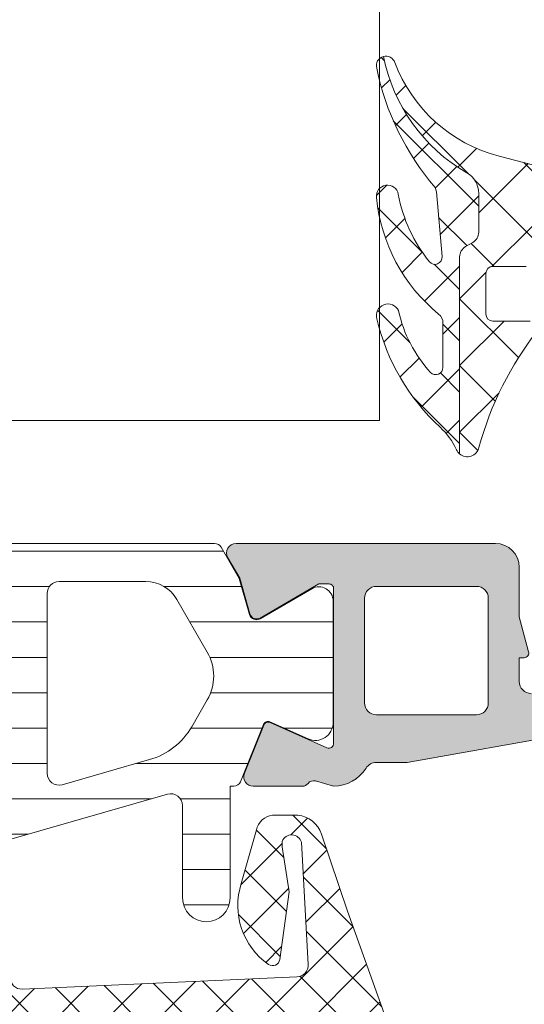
# Model space of a CAD drawing. Header units: millimetres. Extents: x 213386 to 506888, y 183055 to 450952.
# Tile 849 of 1056: x 399573 to 399594, y 329683 to 329725. Entities that reach past the tile are written whole.
import ezdxf

# ---------------------------------------------------------------- set-up
doc = ezdxf.new("R2010")
doc.units = ezdxf.units.MM
doc.layers.add('FASÁDA DETAILNÍ', color=255, linetype='Continuous', lineweight=0)
doc.layers.add('NOVA', color=255, linetype='Continuous', lineweight=0)

# ---------------------------------------------------------------- blocks, each defined once
blk = doc.blocks.new('A$C69D17D4D')
at = {"layer": 'FASÁDA DETAILNÍ'}
h = blk.add_hatch(dxfattribs=at)
h.set_pattern_fill('ANSI37', color=256, scale=0.48, angle=180, style=0)
h.set_pattern_definition([(225, (1636.818060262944, 11954.99993115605), (1.077630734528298, -1.077630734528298), []), (315, (1636.818060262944, 11954.99993115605), (1.077630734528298, 1.077630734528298), [])])
edge = h.paths.add_edge_path()
edge.add_arc((1629.417060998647, 11963.76104458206), 0.4999992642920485, 6.57742265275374e-05, 50.592662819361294, ccw=False)
edge.add_line((1629.917060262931, 11963.76104515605), (1629.917060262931, 11961.89894815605))
edge.add_arc((1629.617060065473, 11961.89894850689), 0.3000001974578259, 222.6421569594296, 359.99993299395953, ccw=False)
edge.add_arc((1633.490855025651, 11965.46636322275), 5.566188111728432, 192.1910326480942, 222.6422611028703, ccw=False)
edge.add_arc((1627.606778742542, 11964.0830692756), 0.4897187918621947, 25.11724284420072, 197.0139722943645)
edge.add_arc((1635.946536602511, 11966.02896059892), 9.052420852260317, 193.3434387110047, 227.2066788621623)
edge.add_arc((1627.758656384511, 11957.18478387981), 2.999999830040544, 24.75490300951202, 47.20671312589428, ccw=False)
edge.add_arc((1630.937462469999, 11958.65056602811), 0.5004751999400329, 204.7551757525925, 230.1935658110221)
edge.add_line((1630.617060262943, 11958.26609515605), (1630.617060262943, 11966.54937415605))
edge.add_arc((1631.117059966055, 11966.54937362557), 0.4999997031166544, 119.9999803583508, 179.9999392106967, ccw=False)
edge.add_line((1630.867060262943, 11966.98238615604), (1631.167060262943, 11967.15559215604))
edge.add_arc((1630.917060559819, 11967.58860468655), 0.4999997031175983, 299.9999803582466, 359.9999392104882)
edge.add_line((1631.417060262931, 11967.58860415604), (1631.417060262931, 11969.21795215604))
edge.add_arc((1630.417060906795, 11969.21795293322), 0.9999993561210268, 359.9999554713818, 419.9496611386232)
edge.add_arc((1634.573387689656, 11976.40233364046), 7.300023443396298, 191.2855536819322, 239.9496454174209, ccw=False)
edge.add_arc((1627.517050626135, 11974.58710106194), 0.3999910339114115, 104.8529508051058, 195.0012766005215)
edge.add_arc((1638.036554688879, 11976.71382153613), 11.1315718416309, 191.5576577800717, 220.5869612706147)
edge.add_line((1629.583023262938, 11969.47160515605), (1629.640724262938, 11969.27938815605))
edge.add_line((1629.640724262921, 11969.27938815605), (1629.878562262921, 11966.56218115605))
edge.add_arc((1629.579704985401, 11966.53602215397), 0.2999999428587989, -140.96904885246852, 5.002355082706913, ccw=False)
edge.add_arc((1634.259931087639, 11970.33019419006), 6.324969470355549, 190.4799707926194, 219.0310333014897, ccw=False)
edge.add_arc((1627.582095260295, 11969.10131685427), 0.4650353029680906, 9.707973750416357, 187.5281371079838)
edge.add_arc((1634.338427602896, 11969.75081567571), 7.252239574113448, 185.6216716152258, 230.5924891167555)
h = blk.add_hatch(dxfattribs=at)
h.set_pattern_fill('ANSI37', color=256, scale=0.625, angle=180, style=0)
h.set_pattern_definition([(225, (1636.818060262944, 11954.99993115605), (1.403165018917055, -1.403165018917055), []), (315, (1636.818060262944, 11954.99993115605), (1.403165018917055, 1.403165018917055), [])])
edge = h.paths.add_edge_path()
edge.add_ellipse((1632.19749843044, 11963.88684667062), major_axis=(-5.039467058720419, 0), ratio=1, start_angle=184.9644612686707, end_angle=240.2082155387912)
edge.add_ellipse((1634.552298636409, 11967.99993115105), major_axis=(-0.3000000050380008, 0), ratio=1, start_angle=240.2078270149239, end_angle=269.9993073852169)
edge.add_line((1634.55230226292, 11968.29993115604), (1634.01801826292, 11968.29993415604))
edge.add_ellipse((1634.018017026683, 11967.99993439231), major_axis=(-0.2999997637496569, 0), ratio=1, start_angle=-90.0002361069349, end_angle=4.512122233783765e-05)
edge.add_line((1633.718017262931, 11967.99993415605), (1633.718017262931, 11966.44993715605))
edge.add_ellipse((1633.418006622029, 11966.44994479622), major_axis=(-0.3000106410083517, 0), ratio=1, start_angle=90.0043239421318, end_angle=179.9985408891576, ccw=False)
edge.add_line((1633.418029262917, 11966.14993415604), (1632.018047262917, 11966.14992315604))
edge.add_ellipse((1632.018050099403, 11965.84993331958), major_axis=(-0.2999898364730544, 0), ratio=1, start_angle=270.0005417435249, end_angle=359.9996492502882)
edge.add_line((1631.718060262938, 11965.84993515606), (1631.718060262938, 11964.14992315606))
edge.add_ellipse((1632.018070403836, 11964.14993029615), major_axis=(-0.3000101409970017, 0), ratio=1, start_angle=0.001363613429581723, end_angle=89.99558056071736)
edge.add_line((1632.018047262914, 11963.84992015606), (1633.581878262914, 11963.84993115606))
edge.add_ellipse((1633.614735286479, 11963.54877209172), major_axis=(-0.3029461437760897, 0), ratio=1, start_angle=166.5164226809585, end_angle=276.2264509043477, ccw=False)
edge.add_ellipse((1644.930699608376, 11954.84384896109), major_axis=(-14.00076634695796, 0), ratio=1, start_angle=321.9243799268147, end_angle=344.6982677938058)
edge.add_ellipse((1630.938461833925, 11958.65056253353), major_axis=(-0.5004721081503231, 0), ratio=1, start_angle=50.19336562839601, end_angle=167.0823914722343, ccw=False)
edge.add_line((1630.618060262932, 11958.26609515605), (1630.618060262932, 11966.54937415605))
edge.add_ellipse((1631.118059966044, 11966.54937362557), major_axis=(-0.4999997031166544, 0), ratio=1, start_angle=299.9999803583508, end_angle=359.99993921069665, ccw=False)
edge.add_line((1630.868060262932, 11966.98238615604), (1631.168060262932, 11967.15559215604))
edge.add_ellipse((1630.918060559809, 11967.58860468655), major_axis=(-0.4999997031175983, 0), ratio=1, start_angle=119.9999803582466, end_angle=179.9999392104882)
edge.add_line((1631.41806026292, 11967.58860415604), (1631.41806026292, 11969.21795215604))
edge.add_ellipse((1630.418060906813, 11969.21795293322), major_axis=(-0.9999993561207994, 0), ratio=1, start_angle=179.9999554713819, end_angle=239.9496611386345)
edge.add_ellipse((1634.574387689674, 11976.40233364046), major_axis=(-7.300023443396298, 0), ratio=1, start_angle=11.285553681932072, end_angle=59.94964541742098, ccw=False)
edge.add_ellipse((1627.518050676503, 11974.58710153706), major_axis=(-0.3999905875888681, 0), ratio=1, start_angle=200.5018294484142, end_angle=284.8529752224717, ccw=False)
edge.add_ellipse((1633.867148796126, 11976.96116848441), major_axis=(-6.378448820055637, 0), ratio=1, start_angle=20.50187458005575, end_angle=75.54740221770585)
edge.add_line((1632.275222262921, 11970.78456915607), (1633.685929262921, 11970.42098215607))
edge.add_line((1633.685929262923, 11970.42098215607), (1634.548630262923, 11970.21086915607))
edge.add_ellipse((1633.218065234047, 11964.87424643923), major_axis=(-5.499995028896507, 0), ratio=1, start_angle=179.9999657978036, end_angle=256.0000450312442, ccw=False)
edge.add_line((1638.718060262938, 11964.87424315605), (1638.718060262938, 11952.45621515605))
edge.add_line((1638.718060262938, 11952.45621515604), (1638.430441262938, 11951.09315815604))
edge.add_ellipse((1638.919667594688, 11950.9899255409), major_axis=(-0.4999993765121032, 0), ratio=1, start_angle=-11.91530077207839, end_angle=49.71624840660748)
edge.add_line((1638.596381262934, 11950.60850015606), (1640.452989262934, 11949.03488915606))
edge.add_ellipse((1639.968059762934, 11948.46275015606), major_axis=(-0.7499997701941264, 0), ratio=1, start_angle=49.71629384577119, end_angle=229.7162938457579, ccw=False)
edge.add_line((1639.483130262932, 11947.89061115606), (1637.171486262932, 11949.84989715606))
edge.add_ellipse((1637.818058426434, 11950.61274876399), major_axis=(-0.999999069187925, 0), ratio=1, start_angle=-11.915247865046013, end_angle=49.71630131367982, ccw=False)
edge.add_line((1636.83960526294, 11950.81921315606), (1637.21806026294, 11952.61275015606))
edge.add_line((1637.218060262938, 11952.61275015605), (1637.218060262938, 11964.32295115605))
h = blk.add_hatch(dxfattribs=at)
h.set_pattern_fill('ANSI31', color=256, scale=0.468, angle=135, style=0)
h.set_pattern_definition([(180, (1636.818060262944, 11954.49993115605), (-4.240520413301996e-16, -1.4859), [])])
edge = h.paths.add_edge_path(flags=16)
edge.add_line((1618.729582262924, 11952.15183115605), (1620.012944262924, 11949.92912115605))
edge.add_ellipse((1618.281219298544, 11948.92924877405), major_axis=(-1.999654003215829, 0), ratio=1, start_angle=150.000045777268, end_angle=210.0015014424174, ccw=False)
edge.add_line((1620.012971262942, 11947.92942315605), (1619.360843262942, 11946.79990515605))
edge.add_ellipse((1616.762763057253, 11948.29990828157), major_axis=(-3.000005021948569, 0), ratio=1, start_angle=106.0000547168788, end_angle=149.9999864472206, ccw=False)
edge.add_line((1617.589679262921, 11945.41611915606), (1613.918657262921, 11944.36347115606))
edge.add_ellipse((1613.780838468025, 11944.84410218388), major_axis=(-0.5000002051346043, 0), ratio=1, start_angle=-0.0007989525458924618, end_angle=106.0000072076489, ccw=False)
edge.add_line((1613.28083826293, 11944.84410915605), (1613.28094826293, 11952.40186215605))
edge.add_ellipse((1613.780948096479, 11952.40185232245), major_axis=(-0.4999998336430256, 0), ratio=1, start_angle=269.9991787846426, end_angle=359.9988731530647, ccw=False)
edge.add_line((1613.780955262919, 11952.90185215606), (1617.430604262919, 11952.90179615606))
edge.add_ellipse((1617.430564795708, 11951.40179690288), major_axis=(-1.49999925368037, 0), ratio=1, start_angle=210.0015272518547, end_angle=269.9984924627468, ccw=False)
edge = h.paths.add_edge_path(flags=16)
edge.add_line((1611.680946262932, 11952.40188015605), (1611.680819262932, 11944.09855015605))
edge.add_ellipse((1611.180818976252, 11944.09855841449), major_axis=(-0.5000002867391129, 0), ratio=1, start_angle=105.99994393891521, end_angle=179.9990536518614, ccw=False)
edge.add_line((1611.318637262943, 11943.61792715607), (1605.365875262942, 11941.91100015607))
edge.add_ellipse((1605.228056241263, 11942.39163088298), major_axis=(-0.4999999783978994, 0), ratio=1, start_angle=-0.0009480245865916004, end_angle=106.00004168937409, ccw=False)
edge.add_line((1604.728056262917, 11942.39163915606), (1604.728226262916, 11952.40199315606))
edge.add_ellipse((1605.22822645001, 11952.40198096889), major_axis=(-0.5000001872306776, 0), ratio=1, start_angle=269.9991047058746, end_angle=359.9986034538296, ccw=False)
edge.add_line((1605.228234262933, 11952.90198115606), (1611.180954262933, 11952.90189115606))
edge.add_ellipse((1611.180945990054, 11952.40189088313), major_axis=(-0.5000002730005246, 0), ratio=1, start_angle=179.998770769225, end_angle=269.9990519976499, ccw=False)
edge = h.paths.add_edge_path(flags=16)
edge.add_line((1597.363922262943, 11941.85284415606), (1595.530033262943, 11945.02923415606))
edge.add_ellipse((1598.128113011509, 11946.52923401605), major_axis=(-3.000002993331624, 0), ratio=1, start_angle=-30.00149175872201, end_angle=29.999963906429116, ccw=False)
edge.add_line((1595.530073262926, 11948.02930315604), (1597.910568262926, 11952.15218615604))
edge.add_ellipse((1599.209586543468, 11951.40215049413), major_axis=(-1.500000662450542, 0), ratio=1, start_angle=269.9984828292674, end_angle=329.9984416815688, ccw=False)
edge.add_line((1599.20962626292, 11952.90215115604), (1602.62824026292, 11952.90206015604))
edge.add_ellipse((1602.628226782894, 11952.40206067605), major_axis=(-0.4999994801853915, 0), ratio=1, start_angle=179.9985653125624, end_angle=269.9984553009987, ccw=False)
edge.add_line((1603.128226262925, 11952.40204815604), (1603.128045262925, 11942.10273315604))
edge.add_ellipse((1602.128044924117, 11942.10275149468), major_axis=(-1.000000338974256, 0), ratio=1, start_angle=89.99847242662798, end_angle=179.9989492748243, ccw=False)
edge.add_line((1602.128018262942, 11941.10275115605), (1598.662920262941, 11941.10284415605))
edge.add_ellipse((1598.662960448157, 11942.60284429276), major_axis=(-1.500000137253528, 0), ratio=1, start_angle=30.000003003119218, end_angle=89.9984650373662, ccw=False)
edge = h.paths.add_edge_path()
edge.add_line((1595.516116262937, 11939.50297615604), (1602.069179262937, 11939.50275415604))
edge.add_arc((1602.069346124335, 11944.50275185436), 4.999997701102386, 269.9980879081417, 286.0000237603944)
edge.add_line((1603.44753426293, 11939.69644615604), (1618.33395226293, 11943.96505715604))
edge.add_arc((1618.471770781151, 11943.48442680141), 0.4999994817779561, -7.395134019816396e-05, 105.9999979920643, ccw=False)
edge.add_line((1618.971770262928, 11943.48442615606), (1618.971770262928, 11939.60105215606))
edge.add_arc((1619.971770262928, 11939.60103215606), 1.0000000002, 179.9988540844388, 359.9988540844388)
edge.add_line((1620.971770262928, 11939.60101215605), (1620.971958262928, 11944.29934815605))
edge.add_line((1620.971958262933, 11944.29934815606), (1621.128010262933, 11944.29934815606))
edge.add_arc((1621.128010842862, 11944.59934814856), 0.2999999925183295, 269.9998892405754, 338.0261541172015)
edge.add_line((1621.406217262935, 11944.48709315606), (1622.379404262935, 11946.89899515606))
edge.add_arc((1622.564875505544, 11946.82415855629), 0.2000002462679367, 65.85901776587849, 158.0262022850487, ccw=False)
edge.add_line((1622.646672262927, 11947.00666715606), (1624.245357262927, 11946.29016715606))
edge.add_arc((1624.552095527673, 11946.97457291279), 0.7499997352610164, 245.8589415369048, 360.000018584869)
edge.add_line((1625.302095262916, 11946.97457315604), (1625.302095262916, 11952.08212215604))
edge.add_arc((1624.702095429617, 11952.08212202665), 0.5999998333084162, 1.235585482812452e-05, 120.142924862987)
edge.add_line((1624.400800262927, 11952.60098715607), (1622.228843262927, 11951.33977115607))
edge.add_arc((1622.078194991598, 11951.59920380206), 0.3000003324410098, 196.0000690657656, 300.1430306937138, ccw=False)
edge.add_line((1621.789816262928, 11951.51651215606), (1621.355549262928, 11953.03098415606))
edge.add_line((1621.355549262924, 11953.03098415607), (1620.593001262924, 11954.35175615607))
edge.add_arc((1620.333194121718, 11954.2017554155), 0.2999999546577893, 30.00016831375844, 92.46330478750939)
edge.add_line((1620.320300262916, 11954.50147815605), (1596.330646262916, 11954.50147815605))
edge.add_arc((1596.310691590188, 11954.20214243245), 0.3000001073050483, 86.18612376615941, 149.999852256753)
edge.add_line((1596.050884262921, 11954.35214315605), (1595.288316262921, 11953.03133715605))
edge.add_line((1595.288316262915, 11953.03133715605), (1594.854049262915, 11951.51686615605))
edge.add_arc((1594.565670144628, 11951.59955730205), 0.3000005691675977, 239.857081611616, 344.00004323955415, ccw=False)
edge.add_line((1594.415022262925, 11951.34012415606), (1592.243066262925, 11952.60134015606))
edge.add_arc((1591.941770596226, 11952.08247473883), 0.6000003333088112, 59.8570476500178, 179.9999601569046)
edge.add_line((1591.341770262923, 11952.08247515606), (1591.341770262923, 11942.17887515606))
edge.add_arc((1592.091770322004, 11942.17887441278), 0.7500000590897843, 179.9999432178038, 294.1410202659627)
edge.add_line((1592.398508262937, 11941.49446815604), (1593.997193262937, 11942.21096815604))
edge.add_arc((1594.078990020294, 11942.02845955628), 0.2000002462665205, 21.973797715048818, 114.1409822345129, ccw=False)
edge.add_line((1594.264461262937, 11942.10329615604), (1595.237920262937, 11939.69072115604))
edge.add_arc((1595.516126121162, 11939.80297531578), 0.2999991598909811, 201.9737385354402, 269.9981172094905)
h = blk.add_hatch(color=256, dxfattribs=at)
edge = h.paths.add_edge_path(flags=16)
edge.add_line((1631.321845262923, 11947.30007515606), (1627.122095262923, 11947.30007515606))
edge.add_ellipse((1627.122094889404, 11947.80007478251), major_axis=(-0.4999996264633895, 0), ratio=1, start_angle=-4.280419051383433e-05, end_angle=90.00004280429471, ccw=False)
edge.add_line((1626.622095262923, 11947.80007515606), (1626.622095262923, 11952.20009915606))
edge.add_ellipse((1627.122094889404, 11952.20009952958), major_axis=(-0.49999962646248, 0), ratio=1, start_angle=-90.00004280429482, end_angle=4.280419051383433e-05, ccw=False)
edge.add_line((1627.122095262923, 11952.70009915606), (1631.321844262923, 11952.70009915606))
edge.add_ellipse((1631.321843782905, 11952.20009867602), major_axis=(-0.5000004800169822, 0), ratio=1, start_angle=180.0000550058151, end_angle=269.99994499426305, ccw=False)
edge.add_line((1631.821844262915, 11952.20009915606), (1631.821845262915, 11947.80007515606))
edge.add_ellipse((1631.32184563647, 11947.80007478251), major_axis=(-0.49999962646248, 0), ratio=1, start_angle=89.99995719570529, end_angle=180.0000428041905, ccw=False)
edge = h.paths.add_edge_path()
edge.add_line((1628.408441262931, 11945.30169415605), (1635.171441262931, 11946.50145415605))
edge.add_arc((1634.822096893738, 11948.47070578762), 1.999998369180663, 280.0595901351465, 360.0000392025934)
edge.add_line((1636.822095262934, 11948.47070715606), (1636.822095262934, 11952.63568015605))
edge.add_line((1636.822095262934, 11952.63568015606), (1636.361814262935, 11954.35346915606))
edge.add_arc((1636.168629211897, 11954.30170523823), 0.1999999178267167, 15.00003857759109, 89.99998538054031)
edge.add_line((1636.168629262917, 11954.50170515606), (1635.722095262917, 11954.50170515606))
edge.add_arc((1635.722094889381, 11954.0017055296), 0.4999996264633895, 89.99995719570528, 180.0000428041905)
edge.add_line((1635.222095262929, 11954.00170515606), (1635.222095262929, 11948.70170515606))
edge.add_arc((1634.722095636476, 11948.70170478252), 0.49999962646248, -90.00004280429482, 4.280419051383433e-05, ccw=False)
edge.add_line((1634.722095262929, 11948.20170515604), (1633.621845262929, 11948.20170515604))
edge.add_arc((1633.62184574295, 11948.70170563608), 0.5000004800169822, 180.0000550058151, 269.99994499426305, ccw=False)
edge.add_line((1633.12184526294, 11948.70170515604), (1633.12184526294, 11949.70170515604))
edge.add_line((1633.12184526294, 11949.70170515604), (1633.32184526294, 11949.70170515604))
edge.add_arc((1633.321844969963, 11949.90170529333), 0.2000001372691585, 270.0000839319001, 375.00000539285)
edge.add_line((1633.515030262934, 11949.95346915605), (1633.121844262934, 11951.42085715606))
edge.add_line((1633.121844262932, 11951.42085715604), (1633.121844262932, 11953.50170515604))
edge.add_arc((1632.121843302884, 11953.50170419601), 1.0000009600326, 5.500571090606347e-05, 89.99994499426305)
edge.add_line((1632.121844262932, 11954.50170515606), (1621.222342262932, 11954.50170515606))
edge.add_arc((1621.222342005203, 11954.10170482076), 0.400000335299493, 89.9999630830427, 209.9999168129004)
edge.add_line((1620.875931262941, 11953.90170515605), (1621.374097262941, 11953.03885715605))
edge.add_line((1621.374097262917, 11953.03885715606), (1621.801967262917, 11951.54669615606))
edge.add_arc((1622.090346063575, 11951.62938753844), 0.3000003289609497, 196.0000168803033, 300.1792412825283)
edge.add_line((1622.241158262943, 11951.37005015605), (1624.706769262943, 11952.80178515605))
edge.add_line((1624.706769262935, 11952.80178515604), (1625.127188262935, 11952.80178515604))
edge.add_arc((1625.130680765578, 11952.6102168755), 0.1916001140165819, -2.5222218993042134, 91.04445002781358, ccw=False)
edge.add_line((1625.322095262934, 11952.60178515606), (1625.322095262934, 11946.11234615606))
edge.add_arc((1625.122928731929, 11946.0941084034), 0.1999998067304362, -114.14094813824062, 5.232004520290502, ccw=False)
edge.add_line((1625.041132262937, 11945.91160015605), (1622.657447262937, 11946.97992115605))
edge.add_arc((1622.575650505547, 11946.79741255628), 0.2000002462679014, 65.85901776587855, 158.0262022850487)
edge.add_line((1622.390179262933, 11946.87224915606), (1621.573819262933, 11944.84902115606))
edge.add_arc((1621.944761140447, 11944.69934805), 0.3999998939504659, 158.026182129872, 270.000017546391)
edge.add_line((1621.944761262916, 11944.29934815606), (1624.008908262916, 11944.29934715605))
edge.add_arc((1624.008909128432, 11944.59934679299), 0.2999996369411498, 269.9998347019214, 322.0950865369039)
edge.add_arc((1624.482328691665, 11944.2307362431), 0.300000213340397, 74.00013794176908, 142.0953474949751, ccw=False)
edge.add_line((1624.565019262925, 11944.51911515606), (1625.322908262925, 11944.30179315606))
edge.add_arc((1625.322908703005, 11945.90179220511), 1.599999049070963, 269.9999842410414, 328.4076055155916)
edge.add_arc((1627.11168074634, 11944.80166018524), 0.4999999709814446, 90.00154508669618, 148.407664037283, ccw=False)
edge.add_line((1627.111667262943, 11945.30166015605), (1628.408441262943, 11945.30169415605))
h = blk.add_hatch(dxfattribs=at)
h.set_pattern_fill('ANSI37', color=256, scale=0.48, angle=180, style=0)
h.set_pattern_definition([(225, (1618.818060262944, 11924.49993133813), (1.077630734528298, -1.077630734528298), []), (315, (1618.818060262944, 11924.49993133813), (1.077630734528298, 1.077630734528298), [])])
edge = h.paths.add_edge_path(flags=16)
edge.add_line((1622.219337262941, 11923.83563733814), (1622.119593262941, 11922.44278333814))
edge.add_arc((1622.718060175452, 11922.39992584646), 0.5999995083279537, 175.9039194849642, 270.0000083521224)
edge.add_arc((1622.718060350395, 11922.39992584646), 0.5999995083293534, 269.9999916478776, 364.0960805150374)
edge.add_line((1623.316527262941, 11922.44278333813), (1623.216783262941, 11923.83563733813))
edge.add_arc((1622.718060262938, 11923.79992286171), 0.5000001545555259, 4.096064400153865, 175.903935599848)
edge = h.paths.add_edge_path(flags=16)
edge.add_arc((1624.318056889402, 11926.99993096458), 0.49999962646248, 179.9999571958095, 270.0000428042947)
edge.add_line((1624.318057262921, 11926.49993133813), (1627.911742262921, 11926.49993133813))
edge.add_arc((1627.911742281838, 11926.99993167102), 0.5000003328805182, 269.9999978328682, 383.218026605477)
edge.add_line((1628.371248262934, 11927.19704733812), (1625.655370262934, 11933.52814933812))
edge.add_arc((1625.195864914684, 11933.33103341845), 0.4999998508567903, 23.21808179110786, 92.50011063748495)
edge.add_line((1625.174054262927, 11933.83055733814), (1624.296247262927, 11933.79223133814))
edge.add_arc((1624.318056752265, 11933.29270772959), 0.4999994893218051, 92.49997911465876, 180.0000448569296)
edge.add_line((1623.818057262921, 11933.29270733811), (1623.818057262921, 11926.99993133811))
edge = h.paths.add_edge_path(flags=16)
edge.add_line((1598.764138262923, 11932.40809333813), (1594.615468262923, 11923.51124033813))
edge.add_arc((1595.068622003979, 11923.29993120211), 0.4999998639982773, 154.9999920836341, 270.0000296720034)
edge.add_line((1595.068622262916, 11922.79993133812), (1604.418057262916, 11922.79993133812))
edge.add_arc((1604.418057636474, 11923.2999309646), 0.4999996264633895, 269.9999571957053, 360.0000428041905)
edge.add_line((1604.918057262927, 11923.29993133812), (1604.918057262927, 11932.42385433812))
edge.add_arc((1604.418057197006, 11932.42385417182), 0.5000000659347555, 1.905586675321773e-05, 92.50002724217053)
edge.add_line((1604.396247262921, 11932.92337833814), (1599.195483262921, 11932.69630833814))
edge.add_arc((1599.217292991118, 11932.19678293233), 0.5000012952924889, 92.49999747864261, 154.9999080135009)
edge = h.paths.add_edge_path(flags=16)
edge.add_arc((1607.618056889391, 11923.2999309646), 0.49999962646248, 179.9999571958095, 270.0000428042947)
edge.add_line((1607.618057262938, 11922.79993133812), (1614.818057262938, 11922.79993133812))
edge.add_arc((1614.818057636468, 11923.2999309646), 0.4999996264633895, 269.9999571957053, 360.0000428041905)
edge.add_line((1615.318057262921, 11923.29993133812), (1615.318057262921, 11924.49993133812))
edge.add_arc((1617.318055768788, 11924.49993283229), 1.999998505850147, 89.99995719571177, 180.0000428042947, ccw=False)
edge.add_line((1617.318057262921, 11926.49993133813), (1621.118057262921, 11926.49993133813))
edge.add_arc((1621.118057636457, 11926.99993096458), 0.4999996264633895, 269.9999571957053, 360.0000428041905)
edge.add_line((1621.618057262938, 11926.99993133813), (1621.618057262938, 11933.15299233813))
edge.add_arc((1621.118057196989, 11933.15299217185), 0.5000000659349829, 1.905586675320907e-05, 92.50002724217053)
edge.add_line((1621.096247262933, 11933.65251633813), (1615.596247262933, 11933.41238133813))
edge.add_arc((1615.618056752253, 11932.91285772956), 0.499999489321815, 92.49997911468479, 180.0000448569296)
edge.add_line((1615.118057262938, 11932.91285733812), (1615.118057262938, 11927.59993133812))
edge.add_arc((1614.018057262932, 11927.59993133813), 1.099999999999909, -180, 0, ccw=False)
edge.add_line((1612.918057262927, 11927.59993133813), (1612.918057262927, 11932.77314233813))
edge.add_arc((1612.418057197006, 11932.77314217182), 0.500000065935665, 1.905586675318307e-05, 92.50002724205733)
edge.add_line((1612.396247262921, 11933.27266633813), (1607.596247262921, 11933.06309333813))
edge.add_arc((1607.618056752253, 11932.56356972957), 0.4999994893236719, 92.49997911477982, 180.0000448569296)
edge.add_line((1607.118057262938, 11932.56356933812), (1607.118057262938, 11923.29993133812))
edge = h.paths.add_edge_path()
edge.add_line((1592.405004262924, 11924.68638833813), (1596.502853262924, 11933.47425433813))
edge.add_ellipse((1599.221778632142, 11932.20639684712), major_axis=(-3.000002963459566, 0), ratio=1, start_angle=272.500058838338, end_angle=334.99996937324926, ccw=False)
edge.add_line((1599.090917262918, 11935.20354433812), (1599.739867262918, 11935.23187833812))
edge.add_ellipse((1599.7180577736, 11935.73140194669), major_axis=(-0.4999994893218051, 0), ratio=1, start_angle=92.49997911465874, end_angle=180.0000448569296)
edge.add_line((1600.218057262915, 11935.73140233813), (1600.218057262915, 11936.69993133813))
edge.add_ellipse((1600.318057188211, 11936.69993141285), major_axis=(-0.09999992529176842, 0), ratio=1, start_angle=-90.00004280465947, end_angle=4.280439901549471e-05, ccw=False)
edge.add_line((1600.318057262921, 11936.79993133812), (1600.918057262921, 11936.79993133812))
edge.add_ellipse((1600.918057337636, 11936.69993141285), major_axis=(-0.09999992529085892, 0), ratio=1, start_angle=179.9999571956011, end_angle=270.00004280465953, ccw=False)
edge.add_line((1601.018057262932, 11936.69993133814), (1601.018057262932, 11935.79689333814))
edge.add_ellipse((1601.518057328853, 11935.79689350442), major_axis=(-0.500000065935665, 0), ratio=1, start_angle=1.905586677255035e-05, end_angle=92.50002724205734)
edge.add_line((1601.539867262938, 11935.29736933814), (1610.440161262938, 11935.69120733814))
edge.add_ellipse((1610.418057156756, 11936.19071861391), major_axis=(-0.5000001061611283, 0), ratio=1, start_angle=92.53376922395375, end_angle=180.000082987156)
edge.add_line((1610.918057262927, 11936.19071933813), (1610.918057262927, 11936.79993133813))
edge.add_ellipse((1611.018057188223, 11936.79993141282), major_axis=(-0.09999992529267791, 0), ratio=1, start_angle=-90.00004280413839, end_angle=4.280439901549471e-05, ccw=False)
edge.add_line((1611.018057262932, 11936.89993133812), (1611.618057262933, 11936.89993133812))
edge.add_ellipse((1611.618057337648, 11936.79993141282), major_axis=(-0.09999992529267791, 0), ratio=1, start_angle=179.9999571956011, end_angle=270.0000428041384, ccw=False)
edge.add_line((1611.718057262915, 11936.79993133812), (1611.718057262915, 11936.27036933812))
edge.add_ellipse((1612.218057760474, 11936.2703690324), major_axis=(-0.5000004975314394, 0), ratio=1, start_angle=-3.503449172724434e-05, end_angle=92.53369799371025)
edge.add_line((1612.240161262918, 11935.77085733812), (1623.780386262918, 11936.28151333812))
edge.add_ellipse((1623.758576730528, 11936.78103793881), major_axis=(-0.5000004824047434, 0), ratio=1, start_angle=92.49997908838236, end_angle=183.2170573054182)
edge.add_line((1624.25778926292, 11936.80909733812), (1623.96922626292, 11941.94284033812))
edge.add_ellipse((1623.558808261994, 11941.82728491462), major_axis=(-0.4263754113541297, 0), ratio=1, start_angle=195.724854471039, end_angle=339.2410276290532)
edge.add_line((1623.160113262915, 11941.97840833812), (1623.161353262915, 11941.74580533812))
edge.add_line((1623.161353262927, 11941.74580533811), (1623.459491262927, 11939.86322633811))
edge.add_line((1623.45949126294, 11939.86322633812), (1623.05906526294, 11937.01394133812))
edge.add_ellipse((1622.761984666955, 11937.05569193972), major_axis=(-0.2999999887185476, 0), ratio=1, start_angle=55.40225361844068, end_angle=172.0002559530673, ccw=False)
edge.add_ellipse((1624.295098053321, 11939.2782630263), major_axis=(-3.000047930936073, 0), ratio=1, start_angle=-18.008424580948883, end_angle=55.40235871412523, ccw=False)
edge.add_line((1621.442019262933, 11940.20574833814), (1622.075595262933, 11942.46063933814))
edge.add_ellipse((1622.850807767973, 11942.29970979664), major_axis=(-0.7917403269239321, 0), ratio=1, start_angle=276.7983462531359, end_angle=348.2723102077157, ccw=False)
edge.add_line((1622.757085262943, 11943.08588333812), (1623.815295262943, 11943.08710433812))
edge.add_ellipse((1623.686171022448, 11941.90801811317), major_axis=(-1.186135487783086, 0), ratio=1, start_angle=198.6555764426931, end_angle=263.7503218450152, ccw=False)
edge.add_line((1624.809985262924, 11942.28743733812), (1625.904318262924, 11939.04609733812))
edge.add_line((1625.904318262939, 11939.04609733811), (1628.794096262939, 11930.99630233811))
edge.add_line((1628.794096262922, 11930.99630233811), (1633.126905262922, 11921.09842533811))
edge.add_ellipse((1632.667896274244, 11920.90015527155), major_axis=(-0.5000002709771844, 0), ratio=1, start_angle=90.06657637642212, end_angle=203.3620494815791, ccw=False)
edge.add_line((1632.668477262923, 11920.40015533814), (1632.121776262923, 11920.39952033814))
edge.add_ellipse((1632.121195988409, 11920.89952044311), major_axis=(-0.5000004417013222, 0), ratio=1, start_angle=23.920824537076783, end_angle=90.06649451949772, ccw=False)
edge.add_line((1631.664142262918, 11920.69678333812), (1630.262386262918, 11923.90078633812))
edge.add_ellipse((1629.346245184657, 11923.49993200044), major_axis=(-0.9999993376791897, 0), ratio=1, start_angle=203.6316147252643, end_angle=270.0000528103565)
edge.add_line((1629.346244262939, 11924.49993133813), (1624.118302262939, 11924.49993133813))
edge.add_line((1624.118302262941, 11924.49993133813), (1624.118293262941, 11922.70045233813))
edge.add_line((1624.118293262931, 11922.70045233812), (1624.633094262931, 11922.56251033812))
edge.add_ellipse((1624.518329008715, 11922.28535631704), major_axis=(-0.2999756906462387, 0), ratio=1, start_angle=157.4964333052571, end_angle=247.5062997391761, ccw=False)
edge.add_line((1624.795463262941, 11922.17054333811), (1623.946296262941, 11920.90041633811))
edge.add_ellipse((1623.080432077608, 11921.40013710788), major_axis=(-0.9997207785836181, 0), ratio=1, start_angle=89.99238815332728, end_angle=150.0092393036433, ccw=False)
edge.add_line((1623.080299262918, 11920.40041633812), (1622.355938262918, 11920.40044733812))
edge.add_ellipse((1622.356146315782, 11921.40018517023), major_axis=(-0.9997378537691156, 0), ratio=1, start_angle=29.99132494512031, end_angle=89.98807632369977, ccw=False)
edge.add_line((1621.490272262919, 11920.90044733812), (1620.64110526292, 11922.17054333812))
edge.add_ellipse((1620.918252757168, 11922.28535522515), major_axis=(-0.2999875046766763, 0), ratio=1, start_angle=-67.50139619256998, end_angle=22.502406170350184, ccw=False)
edge.add_line((1620.803459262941, 11922.56251033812), (1621.318275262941, 11922.70048233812))
edge.add_line((1621.318275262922, 11922.70048233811), (1621.318283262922, 11924.49993133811))
edge.add_line((1621.318283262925, 11924.49993133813), (1618.118056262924, 11924.49993133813))
edge.add_ellipse((1618.118056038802, 11924.19993156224), major_axis=(-0.2999997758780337, 0), ratio=1, start_angle=-90.00004280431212, end_angle=4.280405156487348e-05)
edge.add_line((1617.818056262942, 11924.19993133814), (1617.818056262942, 11920.89993533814))
edge.add_ellipse((1617.318056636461, 11920.89993496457), major_axis=(-0.49999962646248, 0), ratio=1, start_angle=89.99995719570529, end_angle=180.0000428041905, ccw=False)
edge.add_line((1617.318056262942, 11920.39993533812), (1590.420434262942, 11920.39993533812))
edge.add_line((1590.420434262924, 11920.39993533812), (1589.525316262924, 11921.95032733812))
edge.add_ellipse((1589.958328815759, 11922.20032742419), major_axis=(-0.4999999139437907, 0), ratio=1, start_angle=-89.99993664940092, end_angle=30.000017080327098, ccw=False)
edge.add_line((1589.958328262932, 11922.70032733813), (1589.958328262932, 11924.39769833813))
edge.add_line((1589.958328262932, 11924.39769833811), (1591.951850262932, 11924.39769833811))
edge.add_ellipse((1591.951850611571, 11924.89769859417), major_axis=(-0.500000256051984, 0), ratio=1, start_angle=89.99996004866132, end_angle=154.9998714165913)
h = blk.add_hatch(dxfattribs=at)
h.set_pattern_fill('ANSI37', color=256, scale=0.48, angle=180, style=0)
h.set_pattern_definition([(225, (1618.818060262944, 11924.49993115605), (1.077630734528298, -1.077630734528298), []), (315, (1618.818060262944, 11924.49993115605), (1.077630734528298, 1.077630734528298), [])])
edge = h.paths.add_edge_path(flags=16)
edge.add_line((1622.219337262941, 11923.83563715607), (1622.119593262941, 11922.44278315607))
edge.add_arc((1622.718060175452, 11922.39992566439), 0.5999995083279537, 175.9039194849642, 270.0000083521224)
edge.add_arc((1622.718060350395, 11922.39992566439), 0.5999995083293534, 269.9999916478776, 364.0960805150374)
edge.add_line((1623.316527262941, 11922.44278315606), (1623.216783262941, 11923.83563715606))
edge.add_arc((1622.718060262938, 11923.79992267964), 0.5000001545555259, 4.096064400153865, 175.903935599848)
edge = h.paths.add_edge_path(flags=16)
edge.add_arc((1624.318056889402, 11926.99993078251), 0.49999962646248, 179.9999571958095, 270.0000428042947)
edge.add_line((1624.318057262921, 11926.49993115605), (1627.911742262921, 11926.49993115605))
edge.add_arc((1627.911742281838, 11926.99993148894), 0.5000003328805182, 269.9999978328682, 383.218026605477)
edge.add_line((1628.371248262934, 11927.19704715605), (1625.655370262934, 11933.52814915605))
edge.add_arc((1625.195864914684, 11933.33103323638), 0.4999998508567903, 23.21808179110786, 92.50011063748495)
edge.add_line((1625.174054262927, 11933.83055715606), (1624.296247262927, 11933.79223115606))
edge.add_arc((1624.318056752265, 11933.29270754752), 0.4999994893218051, 92.49997911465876, 180.0000448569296)
edge.add_line((1623.818057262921, 11933.29270715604), (1623.818057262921, 11926.99993115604))
edge = h.paths.add_edge_path(flags=16)
edge.add_line((1598.764138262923, 11932.40809315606), (1594.615468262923, 11923.51124015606))
edge.add_arc((1595.068622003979, 11923.29993102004), 0.4999998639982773, 154.9999920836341, 270.0000296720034)
edge.add_line((1595.068622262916, 11922.79993115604), (1604.418057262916, 11922.79993115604))
edge.add_arc((1604.418057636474, 11923.29993078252), 0.4999996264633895, 269.9999571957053, 360.0000428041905)
edge.add_line((1604.918057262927, 11923.29993115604), (1604.918057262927, 11932.42385415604))
edge.add_arc((1604.418057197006, 11932.42385398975), 0.5000000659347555, 1.905586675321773e-05, 92.50002724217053)
edge.add_line((1604.396247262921, 11932.92337815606), (1599.195483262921, 11932.69630815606))
edge.add_arc((1599.217292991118, 11932.19678275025), 0.5000012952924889, 92.49999747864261, 154.9999080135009)
edge = h.paths.add_edge_path(flags=16)
edge.add_arc((1607.618056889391, 11923.29993078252), 0.49999962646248, 179.9999571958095, 270.0000428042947)
edge.add_line((1607.618057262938, 11922.79993115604), (1614.818057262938, 11922.79993115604))
edge.add_arc((1614.818057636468, 11923.29993078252), 0.4999996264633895, 269.9999571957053, 360.0000428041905)
edge.add_line((1615.318057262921, 11923.29993115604), (1615.318057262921, 11924.49993115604))
edge.add_arc((1617.318055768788, 11924.49993265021), 1.999998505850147, 89.99995719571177, 180.0000428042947, ccw=False)
edge.add_line((1617.318057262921, 11926.49993115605), (1621.118057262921, 11926.49993115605))
edge.add_arc((1621.118057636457, 11926.99993078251), 0.4999996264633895, 269.9999571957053, 360.0000428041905)
edge.add_line((1621.618057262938, 11926.99993115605), (1621.618057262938, 11933.15299215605))
edge.add_arc((1621.118057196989, 11933.15299198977), 0.5000000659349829, 1.905586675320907e-05, 92.50002724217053)
edge.add_line((1621.096247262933, 11933.65251615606), (1615.596247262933, 11933.41238115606))
edge.add_arc((1615.618056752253, 11932.91285754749), 0.499999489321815, 92.49997911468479, 180.0000448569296)
edge.add_line((1615.118057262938, 11932.91285715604), (1615.118057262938, 11927.59993115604))
edge.add_arc((1614.018057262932, 11927.59993115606), 1.099999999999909, -180, 0, ccw=False)
edge.add_line((1612.918057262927, 11927.59993115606), (1612.918057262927, 11932.77314215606))
edge.add_arc((1612.418057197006, 11932.77314198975), 0.500000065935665, 1.905586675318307e-05, 92.50002724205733)
edge.add_line((1612.396247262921, 11933.27266615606), (1607.596247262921, 11933.06309315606))
edge.add_arc((1607.618056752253, 11932.56356954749), 0.4999994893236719, 92.49997911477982, 180.0000448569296)
edge.add_line((1607.118057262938, 11932.56356915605), (1607.118057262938, 11923.29993115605))
edge = h.paths.add_edge_path()
edge.add_line((1592.405004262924, 11924.68638815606), (1596.502853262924, 11933.47425415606))
edge.add_ellipse((1599.221778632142, 11932.20639666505), major_axis=(-3.000002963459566, 0), ratio=1, start_angle=272.500058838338, end_angle=334.99996937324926, ccw=False)
edge.add_line((1599.090917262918, 11935.20354415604), (1599.739867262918, 11935.23187815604))
edge.add_ellipse((1599.7180577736, 11935.73140176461), major_axis=(-0.4999994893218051, 0), ratio=1, start_angle=92.49997911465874, end_angle=180.0000448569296)
edge.add_line((1600.218057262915, 11935.73140215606), (1600.218057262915, 11936.69993115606))
edge.add_ellipse((1600.318057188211, 11936.69993123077), major_axis=(-0.09999992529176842, 0), ratio=1, start_angle=-90.00004280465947, end_angle=4.280439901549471e-05, ccw=False)
edge.add_line((1600.318057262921, 11936.79993115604), (1600.918057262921, 11936.79993115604))
edge.add_ellipse((1600.918057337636, 11936.69993123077), major_axis=(-0.09999992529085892, 0), ratio=1, start_angle=179.9999571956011, end_angle=270.00004280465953, ccw=False)
edge.add_line((1601.018057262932, 11936.69993115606), (1601.018057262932, 11935.79689315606))
edge.add_ellipse((1601.518057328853, 11935.79689332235), major_axis=(-0.500000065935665, 0), ratio=1, start_angle=1.905586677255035e-05, end_angle=92.50002724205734)
edge.add_line((1601.539867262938, 11935.29736915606), (1610.440161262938, 11935.69120715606))
edge.add_ellipse((1610.418057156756, 11936.19071843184), major_axis=(-0.5000001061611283, 0), ratio=1, start_angle=92.53376922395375, end_angle=180.000082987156)
edge.add_line((1610.918057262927, 11936.19071915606), (1610.918057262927, 11936.79993115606))
edge.add_ellipse((1611.018057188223, 11936.79993123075), major_axis=(-0.09999992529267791, 0), ratio=1, start_angle=-90.00004280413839, end_angle=4.280439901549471e-05, ccw=False)
edge.add_line((1611.018057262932, 11936.89993115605), (1611.618057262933, 11936.89993115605))
edge.add_ellipse((1611.618057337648, 11936.79993123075), major_axis=(-0.09999992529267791, 0), ratio=1, start_angle=179.9999571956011, end_angle=270.0000428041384, ccw=False)
edge.add_line((1611.718057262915, 11936.79993115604), (1611.718057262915, 11936.27036915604))
edge.add_ellipse((1612.218057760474, 11936.27036885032), major_axis=(-0.5000004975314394, 0), ratio=1, start_angle=-3.503449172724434e-05, end_angle=92.53369799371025)
edge.add_line((1612.240161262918, 11935.77085715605), (1623.780386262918, 11936.28151315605))
edge.add_ellipse((1623.758576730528, 11936.78103775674), major_axis=(-0.5000004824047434, 0), ratio=1, start_angle=92.49997908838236, end_angle=183.2170573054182)
edge.add_line((1624.25778926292, 11936.80909715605), (1623.96922626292, 11941.94284015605))
edge.add_ellipse((1623.558808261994, 11941.82728473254), major_axis=(-0.4263754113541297, 0), ratio=1, start_angle=195.724854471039, end_angle=339.2410276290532)
edge.add_line((1623.160113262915, 11941.97840815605), (1623.161353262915, 11941.74580515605))
edge.add_line((1623.161353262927, 11941.74580515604), (1623.459491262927, 11939.86322615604))
edge.add_line((1623.45949126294, 11939.86322615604), (1623.05906526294, 11937.01394115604))
edge.add_ellipse((1622.761984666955, 11937.05569175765), major_axis=(-0.2999999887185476, 0), ratio=1, start_angle=55.40225361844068, end_angle=172.0002559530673, ccw=False)
edge.add_ellipse((1624.295098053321, 11939.27826284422), major_axis=(-3.000047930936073, 0), ratio=1, start_angle=-18.008424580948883, end_angle=55.40235871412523, ccw=False)
edge.add_line((1621.442019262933, 11940.20574815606), (1622.075595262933, 11942.46063915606))
edge.add_ellipse((1622.850807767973, 11942.29970961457), major_axis=(-0.7917403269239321, 0), ratio=1, start_angle=276.7983462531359, end_angle=348.2723102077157, ccw=False)
edge.add_line((1622.757085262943, 11943.08588315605), (1623.815295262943, 11943.08710415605))
edge.add_ellipse((1623.686171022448, 11941.9080179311), major_axis=(-1.186135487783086, 0), ratio=1, start_angle=198.6555764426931, end_angle=263.7503218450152, ccw=False)
edge.add_line((1624.809985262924, 11942.28743715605), (1625.904318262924, 11939.04609715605))
edge.add_line((1625.904318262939, 11939.04609715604), (1628.794096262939, 11930.99630215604))
edge.add_line((1628.794096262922, 11930.99630215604), (1633.126905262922, 11921.09842515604))
edge.add_ellipse((1632.667896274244, 11920.90015508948), major_axis=(-0.5000002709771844, 0), ratio=1, start_angle=90.06657637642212, end_angle=203.3620494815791, ccw=False)
edge.add_line((1632.668477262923, 11920.40015515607), (1632.121776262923, 11920.39952015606))
edge.add_ellipse((1632.121195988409, 11920.89952026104), major_axis=(-0.5000004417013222, 0), ratio=1, start_angle=23.920824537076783, end_angle=90.06649451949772, ccw=False)
edge.add_line((1631.664142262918, 11920.69678315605), (1630.262386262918, 11923.90078615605))
edge.add_ellipse((1629.346245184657, 11923.49993181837), major_axis=(-0.9999993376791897, 0), ratio=1, start_angle=203.6316147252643, end_angle=270.0000528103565)
edge.add_line((1629.346244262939, 11924.49993115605), (1624.118302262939, 11924.49993115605))
edge.add_line((1624.118302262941, 11924.49993115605), (1624.118293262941, 11922.70045215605))
edge.add_line((1624.118293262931, 11922.70045215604), (1624.633094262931, 11922.56251015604))
edge.add_ellipse((1624.518329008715, 11922.28535613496), major_axis=(-0.2999756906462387, 0), ratio=1, start_angle=157.4964333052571, end_angle=247.5062997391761, ccw=False)
edge.add_line((1624.795463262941, 11922.17054315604), (1623.946296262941, 11920.90041615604))
edge.add_ellipse((1623.080432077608, 11921.4001369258), major_axis=(-0.9997207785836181, 0), ratio=1, start_angle=89.99238815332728, end_angle=150.0092393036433, ccw=False)
edge.add_line((1623.080299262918, 11920.40041615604), (1622.355938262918, 11920.40044715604))
edge.add_ellipse((1622.356146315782, 11921.40018498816), major_axis=(-0.9997378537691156, 0), ratio=1, start_angle=29.99132494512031, end_angle=89.98807632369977, ccw=False)
edge.add_line((1621.490272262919, 11920.90044715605), (1620.64110526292, 11922.17054315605))
edge.add_ellipse((1620.918252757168, 11922.28535504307), major_axis=(-0.2999875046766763, 0), ratio=1, start_angle=-67.50139619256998, end_angle=22.502406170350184, ccw=False)
edge.add_line((1620.803459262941, 11922.56251015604), (1621.318275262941, 11922.70048215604))
edge.add_line((1621.318275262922, 11922.70048215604), (1621.318283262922, 11924.49993115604))
edge.add_line((1621.318283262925, 11924.49993115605), (1618.118056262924, 11924.49993115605))
edge.add_ellipse((1618.118056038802, 11924.19993138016), major_axis=(-0.2999997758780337, 0), ratio=1, start_angle=-90.00004280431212, end_angle=4.280405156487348e-05)
edge.add_line((1617.818056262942, 11924.19993115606), (1617.818056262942, 11920.89993515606))
edge.add_ellipse((1617.318056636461, 11920.8999347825), major_axis=(-0.49999962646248, 0), ratio=1, start_angle=89.99995719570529, end_angle=180.0000428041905, ccw=False)
edge.add_line((1617.318056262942, 11920.39993515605), (1590.420434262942, 11920.39993515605))
edge.add_line((1590.420434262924, 11920.39993515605), (1589.525316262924, 11921.95032715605))
edge.add_ellipse((1589.958328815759, 11922.20032724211), major_axis=(-0.4999999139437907, 0), ratio=1, start_angle=-89.99993664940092, end_angle=30.000017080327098, ccw=False)
edge.add_line((1589.958328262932, 11922.70032715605), (1589.958328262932, 11924.39769815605))
edge.add_line((1589.958328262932, 11924.39769815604), (1591.951850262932, 11924.39769815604))
edge.add_ellipse((1591.951850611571, 11924.8976984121), major_axis=(-0.500000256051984, 0), ratio=1, start_angle=89.99996004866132, end_angle=154.9998714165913)
blk.add_lwpolyline([(1627.253972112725, 12040.64530968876), (1627.253972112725, 12428.33608654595), (1583.253972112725, 12428.33608654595), (1583.253972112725, 12040.64530968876), (1583.253972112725, 11959.6744308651), (1627.253972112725, 11959.6744308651)], close=True, dxfattribs=at)
blk.add_lwpolyline([(1629.734475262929, 11964.14737015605, -0.224409), (1629.917060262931, 11963.76104515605), (1629.917060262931, 11961.89894815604), (1629.917060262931, 11961.89894815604, -0.683163), (1629.396380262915, 11961.69572315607, -0.133656), (1628.050190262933, 11964.29094115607, 0.931673), (1627.13849326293, 11963.93977515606, 0.148841), (1629.796722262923, 11959.38621215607, -0.0982791), (1630.482978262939, 11958.44099615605, 0.111454), (1630.617060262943, 11958.26609515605), (1630.617060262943, 11966.54937415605), (1630.617060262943, 11966.54937415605, -0.267949), (1630.867060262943, 11966.98238615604), (1631.167060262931, 11967.15559215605), (1631.167060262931, 11967.15559215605, 0.267949), (1631.417060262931, 11967.58860415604), (1631.417060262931, 11969.21795215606), (1631.417060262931, 11969.21795215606, 0.267714), (1630.917821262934, 11970.08353815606, -0.215587), (1627.414517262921, 11974.97372715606, 0.414972), (1627.130691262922, 11974.48356715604, 0.127346), (1629.583023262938, 11969.47160515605), (1629.640724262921, 11969.27938815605), (1629.878562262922, 11966.56218115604), (1629.878562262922, 11966.56218115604, -0.739768), (1629.346663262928, 11966.34710015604, -0.125226), (1628.040471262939, 11969.17973415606, 0.981156), (1627.121068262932, 11969.04039115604, 0.19878), (1629.734475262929, 11964.14737015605)], format="xyb", close=True, dxfattribs=at)
at = {"layer": 'FASÁDA DETAILNÍ', "extrusion": (0, 0, -1)}
for points in [[(-1633.418029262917, 11966.14993415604), (-1632.018047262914, 11966.14992315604), (-1632.018047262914, 11966.14992315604, -0.414209), (-1631.718060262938, 11965.84993515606), (-1631.718060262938, 11964.14992315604), (-1631.718060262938, 11964.14992315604, -0.414184), (-1632.018047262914, 11963.84992015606), (-1633.581878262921, 11963.84993115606)], [(-1633.909331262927, 11963.47813515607, -0.0996982), (-1631.426268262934, 11958.53868215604, 0.559391), (-1630.618060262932, 11958.26609515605), (-1630.618060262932, 11966.54937415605), (-1630.618060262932, 11966.54937415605, 0.267949), (-1630.868060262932, 11966.98238615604), (-1631.16806026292, 11967.15559215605), (-1631.16806026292, 11967.15559215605, -0.267949), (-1631.41806026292, 11967.58860415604), (-1631.41806026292, 11969.21795215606), (-1631.41806026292, 11969.21795215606, -0.267714), (-1630.918821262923, 11970.08353815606, 0.215587), (-1627.41551726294, 11974.97372715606, 0.385623), (-1627.892706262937, 11974.72719315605, -0.244909), (-1632.275222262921, 11970.78456915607), (-1633.685929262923, 11970.42098215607)], [(-1611.718057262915, 11936.27036933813, -0.427226), (-1612.240161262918, 11935.77085733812), (-1623.780386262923, 11936.28151333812), (-1623.780386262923, 11936.28151333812, -0.417884), (-1624.25778926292, 11936.80909733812), (-1623.96922626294, 11941.94284033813), (-1623.96922626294, 11941.94284033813, -0.723322), (-1623.160113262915, 11941.97840833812), (-1623.161353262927, 11941.74580533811), (-1623.45949126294, 11939.86322633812), (-1623.059065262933, 11937.01394133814), (-1623.059065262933, 11937.01394133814, 0.557725), (-1622.59164126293, 11936.80874433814, 0.331739), (-1621.442019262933, 11940.20574833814), (-1622.075595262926, 11942.46063933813), (-1622.075595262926, 11942.46063933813, 0.322384), (-1622.757085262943, 11943.08588333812), (-1623.815295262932, 11943.08710433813), (-1623.815295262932, 11943.08710433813, 0.291922), (-1624.809985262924, 11942.28743733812), (-1625.904318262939, 11939.04609733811), (-1628.794096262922, 11930.99630233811)], [(-1611.718057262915, 11936.27036915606, -0.427226), (-1612.240161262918, 11935.77085715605), (-1623.780386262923, 11936.28151315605), (-1623.780386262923, 11936.28151315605, -0.417884), (-1624.25778926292, 11936.80909715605), (-1623.96922626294, 11941.94284015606), (-1623.96922626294, 11941.94284015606, -0.723322), (-1623.160113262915, 11941.97840815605), (-1623.161353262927, 11941.74580515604), (-1623.45949126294, 11939.86322615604), (-1623.059065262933, 11937.01394115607), (-1623.059065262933, 11937.01394115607, 0.557725), (-1622.59164126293, 11936.80874415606, 0.331739), (-1621.442019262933, 11940.20574815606), (-1622.075595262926, 11942.46063915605), (-1622.075595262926, 11942.46063915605, 0.322384), (-1622.757085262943, 11943.08588315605), (-1623.815295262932, 11943.08710415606), (-1623.815295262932, 11943.08710415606, 0.291922), (-1624.809985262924, 11942.28743715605), (-1625.904318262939, 11939.04609715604), (-1628.794096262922, 11930.99630215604)]]:
    blk.add_lwpolyline(points, format="xyb", dxfattribs=at)
at = {"layer": 'FASÁDA DETAILNÍ'}
for points in [[(1603.44753426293, 11939.69644615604), (1618.333952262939, 11943.96505715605), (1618.333952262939, 11943.96505715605, -0.498582), (1618.971770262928, 11943.48442615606), (1618.971770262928, 11939.60105215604), (1618.971770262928, 11939.60105215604, 1), (1620.971770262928, 11939.60101215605), (1620.971958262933, 11944.29934815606), (1621.128010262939, 11944.29934815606), (1621.128010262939, 11944.29934815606, 0.305856), (1621.406217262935, 11944.48709315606), (1622.379404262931, 11946.89899515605), (1622.379404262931, 11946.89899515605, -0.425336), (1622.646672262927, 11947.00666715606), (1624.245357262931, 11946.29016715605), (1624.245357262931, 11946.29016715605, 0.543753), (1625.302095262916, 11946.97457315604), (1625.302095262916, 11952.08212215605), (1625.302095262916, 11952.08212215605, 0.578182), (1624.400800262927, 11952.60098715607), (1622.228843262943, 11951.33977115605), (1622.228843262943, 11951.33977115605, -0.488505), (1621.789816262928, 11951.51651215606), (1621.355549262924, 11953.03098415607), (1620.593001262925, 11954.35175615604), (1620.593001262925, 11954.35175615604, 0.279502), (1620.320300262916, 11954.50147815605), (1596.330646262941, 11954.50147815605)], [(1633.62184526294, 11948.20170515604, -0.414213), (1633.12184526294, 11948.70170515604), (1633.12184526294, 11949.70170515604), (1633.321845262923, 11949.70170515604), (1633.321845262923, 11949.70170515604, 0.493145), (1633.515030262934, 11949.95346915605), (1633.121844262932, 11951.42085715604), (1633.121844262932, 11953.50170515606), (1633.121844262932, 11953.50170515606, 0.414213), (1632.121844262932, 11954.50170515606), (1621.222342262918, 11954.50170515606), (1621.222342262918, 11954.50170515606, 0.57735), (1620.875931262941, 11953.90170515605), (1621.374097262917, 11953.03885715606), (1621.801967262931, 11951.54669615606), (1621.801967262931, 11951.54669615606, 0.488701), (1622.241158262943, 11951.37005015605), (1624.706769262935, 11952.80178515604), (1625.127188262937, 11952.80178515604), (1625.127188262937, 11952.80178515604, -0.432566), (1625.322095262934, 11952.60178515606), (1625.322095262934, 11946.11234615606), (1625.322095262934, 11946.11234615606, -0.573708), (1625.041132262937, 11945.91160015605), (1622.657447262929, 11946.97992115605), (1622.657447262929, 11946.97992115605, 0.425336), (1622.390179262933, 11946.87224915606), (1621.573819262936, 11944.84902115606), (1621.573819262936, 11944.84902115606, 0.531563), (1621.944761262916, 11944.29934815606), (1624.008908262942, 11944.29934715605), (1624.008908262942, 11944.29934715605, 0.231306), (1624.245618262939, 11944.41504115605, -0.306185), (1624.565019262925, 11944.51911515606), (1625.322908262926, 11944.30179315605), (1625.322908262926, 11944.30179315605, 0.260516), (1626.685782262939, 11945.06359615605, -0.260509), (1627.111667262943, 11945.30166015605), (1628.408441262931, 11945.30169415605), (1628.408441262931, 11945.30169415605), (1635.171441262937, 11946.50145415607)]]:
    blk.add_lwpolyline(points, format="xyb", dxfattribs=at)
at = {"layer": 'FASÁDA DETAILNÍ', "extrusion": (0, 0, -1)}
for points in [[(-1618.729582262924, 11952.15183115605), (-1620.01294426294, 11949.92912115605), (-1620.01294426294, 11949.92912115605, 0.267956), (-1620.012971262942, 11947.92942315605), (-1619.360843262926, 11946.79990515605), (-1619.360843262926, 11946.79990515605, 0.19438), (-1617.589679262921, 11945.41611915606), (-1613.918657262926, 11944.36347115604), (-1613.918657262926, 11944.36347115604, 0.498586), (-1613.28083826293, 11944.84410915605), (-1613.280948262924, 11952.40186215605), (-1613.280948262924, 11952.40186215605, 0.414212), (-1613.780955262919, 11952.90185215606), (-1617.430604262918, 11952.90179615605), (-1617.430604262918, 11952.90179615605, 0.267935), (-1618.729582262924, 11952.15183115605)], [(-1631.321845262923, 11947.30007515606), (-1627.122095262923, 11947.30007515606), (-1627.122095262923, 11947.30007515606, 0.414214), (-1626.622095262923, 11947.80007515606), (-1626.622095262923, 11952.20009915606), (-1626.622095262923, 11952.20009915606, 0.414214), (-1627.122095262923, 11952.70009915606), (-1631.321844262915, 11952.70009915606), (-1631.321844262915, 11952.70009915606, 0.414213), (-1631.821844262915, 11952.20009915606), (-1631.821845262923, 11947.80007515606), (-1631.821845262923, 11947.80007515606, 0.414214), (-1631.321845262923, 11947.30007515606)]]:
    blk.add_lwpolyline(points, format="xyb", close=True, dxfattribs=at)

msp = doc.modelspace()

# ---------------------------------------------------------------- block references
at = {"layer": 'NOVA', "ltscale": 300}
msp.add_blockref('A$C69D17D4D', (397960.6382589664, 317748.1544064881), dxfattribs=at)

doc.saveas('drawing.dxf')
